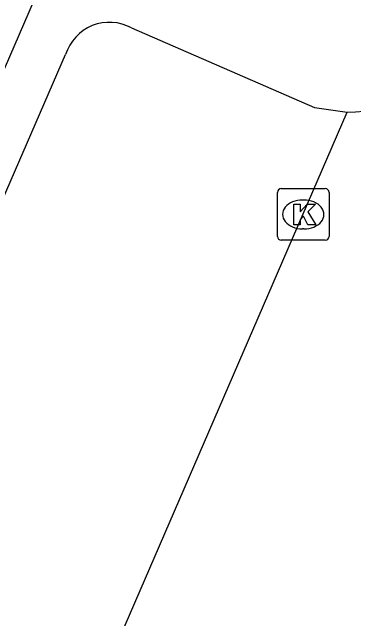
# Model space of a CAD drawing. Extents: x 162812 to 163818, y 381639 to 382470.
# Drawn here: x 163445.28 to 163451.9, y 381969.67 to 381981.42 of the extents above; entities that cross this region are included whole.
import ezdxf

# ---------------------------------------------------------------- set-up
doc = ezdxf.new("R2010")
doc.units = 0
for name, color, linetype in [('IMGEO_Kolk', 7, 'Continuous'), ('IMGEO_Rijbaan_lokaal_gesloten', 7, 'Continuous'), ('IMGEO_Rijbaan_lokaal_open', 7, 'Continuous'), ('IMGEO_Voetpad_open', 7, 'Continuous')]:
    doc.layers.add(name, color=color, linetype=linetype)

msp = doc.modelspace()

# ---------------------------------------------------------------- linework, layer by layer
at = {"layer": 'IMGEO_Kolk'}
for p, q in [((163450.494, 381978.002), (163451.346, 381978.002)), ((163450.419, 381977.076), (163450.419, 381977.928)), ((163451.42, 381977.928), (163451.42, 381977.076)), ((163450.907, 381977.782), (163450.932, 381977.782)), ((163450.93, 381977.222), (163450.905, 381977.222)), ((163451.346, 381977.002), (163450.494, 381977.002))]:
    msp.add_line(p, q, dxfattribs=at)
for points in [[(163450.494, 381978.002), (163451.346, 381978.002)], [(163450.419, 381977.076), (163450.419, 381977.928)], [(163451.42, 381977.928), (163451.42, 381977.076)], [(163450.74, 381977.702), (163450.863, 381977.702), (163450.863, 381977.551), (163450.993, 381977.702), (163451.157, 381977.702), (163451.011, 381977.551), (163451.164, 381977.302), (163451.012, 381977.302), (163450.927, 381977.466), (163450.863, 381977.399), (163450.863, 381977.302), (163450.74, 381977.302), (163450.74, 381977.702)], [(163451.346, 381977.002), (163450.494, 381977.002)]]:
    msp.add_lwpolyline(points, dxfattribs=at)
for centre, start, end in [((163450.496, 381977.926), 91.552, 178.448), ((163450.496, 381977.926), 91.552, 178.448), ((163451.344, 381977.926), 1.552, 88.448), ((163451.344, 381977.926), 1.552, 88.448), ((163450.496, 381977.078), 181.552, 268.448), ((163450.496, 381977.078), 181.552, 268.448), ((163451.344, 381977.078), 271.552, 358.448), ((163451.344, 381977.078), 271.552, 358.448)]:
    msp.add_arc(centre, 0.0765, start, end, dxfattribs=at)
for centre, major_axis, ratio, start_param, end_param in [((163450.906, 381977.502), (-0.387, 0.002), 0.722429, 4.712389, 7.853982), ((163450.931, 381977.502), (-0.39, 0.002), 0.717154, 1.570796, 4.712389)]:
    msp.add_ellipse(centre, major_axis=major_axis, ratio=ratio, start_param=start_param, end_param=end_param, dxfattribs=at)
at = {"layer": 'IMGEO_Rijbaan_lokaal_gesloten'}
msp.add_lwpolyline([(163435.996, 381959.252), (163447.726, 381986.331)], dxfattribs=at)
at = {"layer": 'IMGEO_Rijbaan_lokaal_open'}
msp.add_lwpolyline([(163443.341, 381960.039), (163451.769, 381979.482)], dxfattribs=at)
msp.add_arc((163451.771, 381981.677), 2.195, 269.945, 336.5116, dxfattribs=at)
at = {"layer": 'IMGEO_Voetpad_open'}
for points in [[(163447.591, 381981.117), (163451.14, 381979.575), (163451.769, 381979.482)], [(163438.748, 381963.183), (163446.313, 381980.6)]]:
    msp.add_lwpolyline(points, dxfattribs=at)
msp.add_arc((163447.164, 381980.334), 0.891, 61.3788, 162.6716, dxfattribs=at)

doc.saveas('drawing.dxf')
